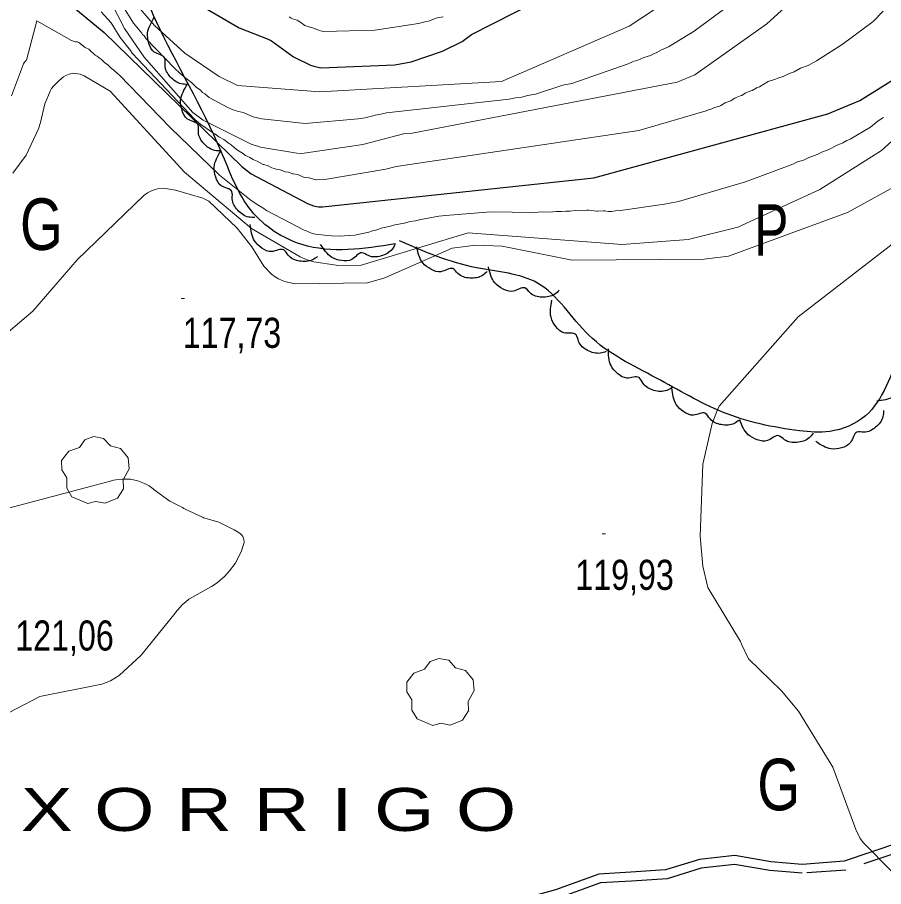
# Model space of a CAD drawing. Extents: x 483843 to 488449, y 4381269 to 4384483.
# Drawn here: x 484634.4 to 484886.3, y 4382974.8 to 4383227.6 of the extents above; entities that cross this region are included whole.
import ezdxf
from ezdxf.enums import TextEntityAlignment as Align

# ---------------------------------------------------------------- set-up
doc = ezdxf.new("R2010")
doc.units = 0
doc.header["$LTSCALE"] = 3.8
doc.linetypes.add('MEDIUM_DASHED', pattern=[4.5, 3, -1.5])
for name, color, linetype, lineweight in [('27', 7, 'Continuous', 25), ('29', 7, 'Continuous', 13), ('38', 7, 'Continuous', 25), ('7', 7, 'Continuous', 13), ('8', 7, 'Continuous', 25), ('9', 7, 'Continuous', 13)]:
    doc.layers.add(name, color=color, linetype=linetype, lineweight=lineweight)
doc.layers.add('31', color=7, linetype='Continuous')
doc.layers.add('5', color=7, linetype='Continuous')

msp = doc.modelspace()

# ---------------------------------------------------------------- linework, layer by layer
at = {"layer": '27'}
for points in [[(484119.12, 4383116.07), (484126.76, 4383120.64), (484145.97, 4383126.14), (484154.06, 4383131.38), (484161.87, 4383143.86), (484164.91, 4383157.93), (484163.02, 4383175.75), (484173.74, 4383181.94), (484185.86, 4383179.07), (484201.91, 4383172.44), (484218.74, 4383163.58), (484235.74, 4383152), (484257.36, 4383136.23), (484272.15, 4383127.71), (484275.2, 4383125.94), (484288.31, 4383115.31), (484292.13, 4383104.69), (484292.48, 4383094), (484326.66, 4383066.82), (484335.76, 4383055.04), (484365.68, 4383048.09), (484390.73, 4383050.68), (484396.03, 4383071.97), (484393.65, 4383088.86), (484400.59, 4383105.68), (484415.8, 4383124.5), (484433.63, 4383141.47), (484454.21, 4383160.75), (484462.32, 4383181.3), (484469.44, 4383206.38), (484473.64, 4383224.75), (484476.82, 4383245.66), (484481.03, 4383277.23), (484489.23, 4383303.54), (484504.2, 4383337.99), (484513.54, 4383351.45), (484533.46, 4383372.63), (484541.12, 4383381), (484553.19, 4383396.25), (484567.54, 4383404.5), (484599.57, 4383406.86), (484616.36, 4383401.2), (484646.89, 4383386.65), (484672.26, 4383367.12), (484686.37, 4383351.96), (484698.03, 4383335.37), (484703.61, 4383311.07), (484699.61, 4383283.36), (484707.21, 4383270.52), (484723.44, 4383260.08), (484747.28, 4383256.54), (484759.45, 4383259.42)], [(485368.83, 4383013.07), (485357.92, 4383017.58), (485339.7, 4383023.1), (485319.15, 4383029.84), (485302.76, 4383041.04), (485296.52, 4383049.17), (485289.67, 4383064.17), (485286.45, 4383083.98), (485285.97, 4383109.61), (485285.9, 4383115.54), (485276.33, 4383139.85), (485266.69, 4383152.65), (485256.52, 4383161.61), (485246.36, 4383180.33), (485238.82, 4383215.89), (485225.5, 4383234.69), (485215.14, 4383246.51), (485198.33, 4383264.41), (485185.34, 4383279.86), (485169.86, 4383297.33), (485163.7, 4383303.6), (485148.12, 4383317.53), (485130.86, 4383329.08), (485117.86, 4383326.04), (485107.82, 4383311.76), (485103.79, 4383302.24), (485096.18, 4383283.59), (485086.4, 4383265.77), (485083.47, 4383255.58), (485079.81, 4383240.29), (485069.46, 4383214.59), (485058.83, 4383206.45), (485039.94, 4383205.55), (485025.67, 4383205.73), (485007.1, 4383204.13), (484992.82, 4383195.6), (484980.34, 4383184.14), (484962.84, 4383175.41), (484943.61, 4383170.71), (484924.89, 4383162.35), (484905.09, 4383148.62), (484891.5, 4383130.5), (484881, 4383111.74), (484870.62, 4383107.18), (484861.85, 4383107.38), (484839.46, 4383112.83), (484820.21, 4383122.72), (484800.58, 4383135.19), (484785.62, 4383150.35), (484767.93, 4383154.78), (484745.46, 4383162.59)], [(484744.27, 4383161.73), (484717.17, 4383161.55), (484702.44, 4383171.35), (484693.68, 4383188.6), (484674.65, 4383226.73), (484665.5, 4383250.06), (484660.1, 4383264.65), (484651.79, 4383275.22), (484632.76, 4383263.54), (484620.89, 4383254.59), (484610.13, 4383240.05), (484594.9, 4383220.25), (484577.85, 4383206.97), (484546.62, 4383196.87), (484536.82, 4383182.75), (484533, 4383163.19), (484529.26, 4383136.95), (484522.61, 4383114.08), (484515.33, 4383096.71), (484479.97, 4383050.93), (484464.4, 4383031.71), (484433.18, 4383014.1), (484401.31, 4383005.48), (484365.14, 4383006.15), (484328.17, 4383014.76), (484293.47, 4383028.18), (484265.93, 4383047.33), (484237.22, 4383067.46), (484214.24, 4383080.39), (484189.98, 4383077.97), (484170.8, 4383066.15), (484166.4, 4383060.09)], [(484683.78, 4383208.14), (484682.01, 4383208.27), (484678.84, 4383210.34), (484677.31, 4383213.7), (484677.27, 4383215.76), (484674.19, 4383217.54), (484672.61, 4383220.08), (484672.23, 4383223.08), (484674.22, 4383227.62)], [(484693.59, 4383188.78), (484691.82, 4383188.89), (484688.61, 4383190.92), (484687.04, 4383194.26), (484686.98, 4383196.32), (484683.88, 4383198.07), (484682.27, 4383200.58), (484681.85, 4383203.57), (484683.79, 4383208.14)], [(484703.42, 4383169.44), (484701.65, 4383169.54), (484698.44, 4383171.55), (484696.85, 4383174.88), (484696.77, 4383176.94), (484693.67, 4383178.67), (484692.04, 4383181.17), (484691.61, 4383184.17), (484693.51, 4383188.74)], [(484721.68, 4383158.09), (484720.21, 4383157.09), (484716.43, 4383156.74), (484713.15, 4383158.42), (484711.84, 4383160.01), (484708.32, 4383159.5), (484705.51, 4383160.51), (484703.35, 4383162.62), (484702.09, 4383167.42)], [(484744.27, 4383161.73), (484743.38, 4383160.19), (484740.13, 4383158.23), (484736.44, 4383158.32), (484734.58, 4383159.18), (484731.63, 4383157.19), (484728.66, 4383156.87), (484725.8, 4383157.83), (484722.57, 4383161.6)], [(484771, 4383153.71), (484769.65, 4383152.56), (484765.93, 4383151.8), (484762.48, 4383153.12), (484761.01, 4383154.55), (484757.57, 4383153.66), (484754.66, 4383154.35), (484752.29, 4383156.22), (484750.51, 4383160.85)], [(484791.98, 4383148.26), (484790.65, 4383147.09), (484786.94, 4383146.26), (484783.47, 4383147.52), (484781.98, 4383148.93), (484778.55, 4383147.98), (484775.64, 4383148.62), (484773.23, 4383150.45), (484771.37, 4383155.05)], [(484805.62, 4383130.44), (484803.91, 4383129.94), (484800.21, 4383130.77), (484797.6, 4383133.38), (484796.85, 4383135.29), (484793.34, 4383135.89), (484790.97, 4383137.71), (484789.57, 4383140.38), (484789.84, 4383145.33)], [(484893.41, 4383135.68), (484894.42, 4383134.23), (484894.82, 4383130.45), (484893.18, 4383127.15), (484891.61, 4383125.82), (484892.16, 4383122.31), (484891.19, 4383119.49), (484889.1, 4383117.3), (484884.32, 4383115.98)], [(484824.79, 4383119.93), (484823.23, 4383119.09), (484819.44, 4383119.13), (484816.34, 4383121.14), (484815.2, 4383122.85), (484811.65, 4383122.71), (484808.96, 4383123.99), (484807.02, 4383126.32), (484806.26, 4383131.22)], [(484844.35, 4383110.5), (484842.88, 4383109.51), (484839.1, 4383109.16), (484835.82, 4383110.84), (484834.51, 4383112.43), (484830.99, 4383111.92), (484828.18, 4383112.92), (484826.02, 4383115.04), (484824.76, 4383119.83)], [(484886.31, 4383113.28), (484886.13, 4383111.52), (484883.98, 4383108.39), (484880.58, 4383106.95), (484878.53, 4383106.97), (484876.66, 4383103.94), (484874.09, 4383102.42), (484871.08, 4383102.12), (484866.59, 4383104.23)], [(484865.8, 4383106.66), (484864.64, 4383105.32), (484861.09, 4383103.99), (484857.48, 4383104.76), (484855.8, 4383105.94), (484852.54, 4383104.53), (484849.56, 4383104.77), (484846.92, 4383106.24), (484844.45, 4383110.54)]]:
    msp.add_spline(points, degree=3, dxfattribs=at)
at = {"layer": '29'}
for points in [[(484654.86, 4383086.21), (484650.25, 4383088.18), (484648.75, 4383090.66), (484648.74, 4383093.65), (484647.29, 4383096.01), (484647.23, 4383098.76), (484649.3, 4383101.43), (484652.46, 4383102.54), (484654.03, 4383104.79), (484656.57, 4383105.71), (484659.45, 4383105.16), (484661.48, 4383102.96), (484664.31, 4383102.23), (484666.54, 4383099.46), (484666.89, 4383096.34), (484665.12, 4383093.13), (484665.22, 4383090.45), (484663.49, 4383087.78), (484659.92, 4383086.31), (484657.13, 4383086.84)], [(484755.22, 4383021.66), (484750.61, 4383023.63), (484749.11, 4383026.11), (484749.1, 4383029.1), (484747.65, 4383031.46), (484747.59, 4383034.21), (484749.66, 4383036.88), (484752.82, 4383037.99), (484754.39, 4383040.24), (484756.93, 4383041.16), (484759.81, 4383040.61), (484761.84, 4383038.41), (484764.67, 4383037.68), (484766.9, 4383034.91), (484767.25, 4383031.79), (484765.48, 4383028.58), (484765.58, 4383025.9), (484763.85, 4383023.23), (484760.28, 4383021.76), (484757.49, 4383022.29)]]:
    msp.add_lwpolyline(points, close=True, dxfattribs=at)
at = {"layer": '38'}
msp.add_lwpolyline([(484958.05, 4383027.29), (484954.41, 4383022.21), (484945.89, 4383014.68), (484931.12, 4383008.66), (484915.96, 4383001.44), (484910.46, 4382994.74), (484908.99, 4382991.27), (484906.09, 4382989.4), (484902.81, 4382988.8), (484896.62, 4382988.86), (484890.66, 4382987.52), (484874.79, 4382982.16), (484862.61, 4382981.24), (484853.53, 4382982), (484843.02, 4382983.85), (484832.72, 4382982.71), (484822.89, 4382979.63), (484812.79, 4382978.98), (484803.44, 4382978.42), (484790.92, 4382973.86), (484780.05, 4382970.81), (484772.26, 4382970.81), (484763.01, 4382967.18), (484754.56, 4382963.25)], dxfattribs=at)
at = {"layer": '38', "linetype": 'MEDIUM_DASHED'}
msp.add_lwpolyline([(484891.36, 4382985.03), (484875.3, 4382979.6), (484862.6, 4382978.65), (484853.2, 4382979.43), (484842.94, 4382981.23), (484833.26, 4382980.16), (484823.37, 4382977.07), (484812.95, 4382976.4), (484803.97, 4382975.86), (484791.71, 4382971.39)], dxfattribs=at)
at = {"layer": '7'}
for p, q in [((484681.97, 4383145.87), (484682.97, 4383145.87)), ((484804.41, 4383077.37), (484805.41, 4383077.37))]:
    msp.add_line(p, q, dxfattribs=at)
at = {"layer": '8'}
for points in [[(484680.77, 4383235.27), (484698.85, 4383224.59), (484707.28, 4383221.31), (484708.23, 4383220.83), (484714.69, 4383216.16), (484719.61, 4383213.77), (484720.62, 4383213.4), (484722.58, 4383212.99), (484744.15, 4383213.82), (484748.86, 4383214.67), (484757.98, 4383217.76), (484763.74, 4383220.63), (484766.48, 4383222.68), (484810.58, 4383245.15)], [(484639.18, 4383240.24), (484659.63, 4383223.28), (484699.6, 4383184.22), (484702.32, 4383182.15), (484718.73, 4383173.5), (484720.49, 4383172.79), (484721.94, 4383172.56), (484723.08, 4383172.49), (484801.98, 4383180.91), (484870.11, 4383199.58), (484879.36, 4383203.46), (484893.59, 4383212.28), (484906.22, 4383223.44), (484919.7, 4383240.01)]]:
    msp.add_lwpolyline(points, dxfattribs=at)
at = {"layer": '9'}
for points in [[(484661.46, 4383232.39), (484665.52, 4383224.42), (484671.28, 4383216.07), (484685.37, 4383199.92), (484688.39, 4383197.72), (484702.34, 4383190.79), (484705.07, 4383189.84), (484715.67, 4383188.1), (484717.08, 4383188), (484734.86, 4383190.61), (484747.05, 4383193.83), (484749.23, 4383193.99), (484826.27, 4383208.79), (484831.36, 4383210.96), (484852.38, 4383225.79), (484878.74, 4383249.83)], [(484665.75, 4383229.78), (484668.11, 4383225.9), (484670.54, 4383223.04), (484670.79, 4383222.69), (484671.21, 4383222.22), (484671.78, 4383221.39), (484680.16, 4383212.72), (484681.63, 4383211.37), (484682.2, 4383210.93), (484683.04, 4383210.12), (484685.05, 4383208.68), (484686.48, 4383207.26), (484687.5, 4383206.52), (484688.25, 4383205.79), (484688.89, 4383205.35), (484690.15, 4383204.32), (484695.61, 4383201.46), (484697.11, 4383200.78), (484697.76, 4383200.57), (484698.32, 4383200.35), (484699.99, 4383199.95), (484702.98, 4383198.73), (484705.51, 4383198.11), (484718.06, 4383196.78), (484733.45, 4383198.12), (484735.53, 4383198.44), (484736.61, 4383198.73), (484737.45, 4383198.89), (484738.45, 4383199.17), (484740.11, 4383199.43), (484741.69, 4383199.84), (484777.39, 4383203.82), (484779.26, 4383204.22), (484781.12, 4383204.44), (484782.78, 4383204.87), (484785.05, 4383205.29), (484793.03, 4383207.88), (484795.58, 4383208.44), (484812.04, 4383214.11), (484813.47, 4383214.75), (484814.79, 4383215.16), (484816.53, 4383215.96), (484818.52, 4383216.58), (484819.35, 4383216.99), (484820.11, 4383217.3), (484821.7, 4383218.17), (484823.71, 4383219.02), (484831.2, 4383223.59), (484861.46, 4383246.04)], [(484668.8, 4383231.58), (484674.26, 4383225.29), (484683.03, 4383217.18), (484693.09, 4383210.39), (484698.34, 4383207.84), (484722.29, 4383206.01), (484775.2, 4383209.02), (484812.27, 4383225.03), (484841.19, 4383244.21)], [(484658.78, 4383229.28), (484661.68, 4383226.02), (484664.3, 4383221.78), (484667.22, 4383218.02), (484667.72, 4383217.26), (484685.97, 4383197.95), (484687.74, 4383196.51), (484691.07, 4383194.16), (484691.77, 4383193.74), (484693, 4383192.86), (484694.44, 4383192.06), (484695.66, 4383191.1), (484696.58, 4383190.54), (484698, 4383189.26), (484698.34, 4383189.02), (484699.88, 4383188.18), (484700.73, 4383187.5), (484700.96, 4383187.36), (484701.95, 4383186.91), (484702.91, 4383186.28)], [(484702.91, 4383186.28), (484703.16, 4383186.16), (484704.12, 4383185.82), (484705.88, 4383184.86), (484706.04, 4383184.79), (484707.32, 4383184.41), (484708.41, 4383183.9), (484709.09, 4383183.71), (484709.61, 4383183.51), (484710.91, 4383183.25), (484711.99, 4383182.83), (484712.26, 4383182.75), (484713.25, 4383182.6), (484713.52, 4383182.53), (484714.42, 4383182.16), (484714.68, 4383182.1), (484715.73, 4383181.95), (484716.09, 4383181.83), (484717.58, 4383181.15), (484717.95, 4383181.05), (484719.15, 4383180.98), (484719.27, 4383180.95), (484720.75, 4383180.48), (484721.22, 4383180.4), (484721.32, 4383180.39), (484723.83, 4383180.44), (484741.55, 4383183.43), (484744.1, 4383184.18), (484746.52, 4383184.56), (484815.13, 4383194.69), (484834.66, 4383200.4), (484835.42, 4383200.73), (484836.34, 4383201.04), (484836.97, 4383201.35), (484838.58, 4383201.85), (484838.92, 4383202), (484840.18, 4383202.73), (484841.84, 4383203.35), (484842, 4383203.44), (484843.07, 4383204.14), (484843.4, 4383204.3), (484844.87, 4383204.87), (484845.03, 4383204.95), (484846.09, 4383205.63), (484846.42, 4383205.78), (484847.95, 4383206.32), (484848.11, 4383206.39), (484849.24, 4383207.06), (484849.36, 4383207.12), (484850.24, 4383207.46), (484852.73, 4383208.94), (484852.97, 4383209.05), (484854.65, 4383209.56), (484855.5, 4383209.95), (484857.1, 4383210.44), (484858.82, 4383211.3), (484860.31, 4383211.83), (484862.13, 4383212.81), (484864.32, 4383213.67), (484866.83, 4383215.02), (484874.25, 4383219.75), (484883.26, 4383226.47), (484886.17, 4383229.44)], [(484713.46, 4383227.8), (484714.04, 4383227.41), (484714.38, 4383227.24), (484715.71, 4383226.8), (484716.01, 4383226.65), (484716.48, 4383226.34), (484717.55, 4383225.52), (484717.96, 4383225.28), (484718.31, 4383225.13), (484720.23, 4383224.62), (484722.52, 4383223.71), (484723.5, 4383223.51), (484738.33, 4383223.87), (484751.04, 4383225.84), (484752.9, 4383226.38), (484753.97, 4383226.57), (484756.47, 4383227.5), (484758.16, 4383227.82)], [(484886.31, 4383198.5), (484884.74, 4383197.5), (484882.51, 4383195.74), (484876.56, 4383192.23), (484875.62, 4383191.79), (484874.48, 4383191.12), (484872.76, 4383190.43), (484870.2, 4383189.1), (484868.57, 4383188.51), (484867.03, 4383187.78), (484866.2, 4383187.5), (484865.44, 4383187.13), (484864.54, 4383186.84), (484863, 4383186.08), (484861.26, 4383185.57), (484859.95, 4383184.96), (484846.14, 4383179.84), (484826.61, 4383174.12), (484822.55, 4383173.27), (484809.79, 4383171.43), (484808.34, 4383171.34), (484807.15, 4383171.17), (484806.27, 4383171.18), (484805.21, 4383171.36), (484804.85, 4383171.39), (484803.17, 4383171.23), (484802.93, 4383171.24), (484800.55, 4383171.57), (484799.96, 4383171.6), (484797.61, 4383171.38), (484796.55, 4383171.43), (484795.11, 4383171.3), (484793.88, 4383171.3), (484792.61, 4383171.17), (484791.08, 4383171.15), (484789.12, 4383170.94), (484787.17, 4383171.07), (484784.44, 4383170.92), (484772.08, 4383171.08), (484758.85, 4383169.98), (484756.98, 4383169.77), (484751.71, 4383168.81), (484750.17, 4383168.43), (484748.52, 4383168.24), (484746.95, 4383167.8), (484744.14, 4383167.33), (484742.48, 4383166.83), (484740.6, 4383166.4), (484738.95, 4383165.84), (484737.64, 4383165.52), (484736.56, 4383165.15), (484732.5, 4383164.24), (484727.96, 4383163.96), (484725.72, 4383164.12), (484724.55, 4383164.14), (484721.09, 4383164.55), (484720.08, 4383164.81), (484718.36, 4383165.54), (484717.75, 4383165.73), (484706.82, 4383171.46), (484705.75, 4383172.24), (484704.58, 4383172.9), (484702.36, 4383174.38), (484693.15, 4383181.7), (484678.78, 4383195.57), (484664.03, 4383210.86), (484663.55, 4383211.22), (484662.46, 4383212.26), (484661.73, 4383212.78), (484660.72, 4383213.79), (484659.7, 4383214.5), (484658.71, 4383215.47), (484658.15, 4383215.83), (484657.7, 4383216.24), (484657.59, 4383216.32), (484657.36, 4383216.44), (484657.02, 4383216.67), (484655.47, 4383218.14), (484655.16, 4383218.36), (484654.23, 4383218.74), (484654.07, 4383218.85), (484652.26, 4383220.28), (484652.06, 4383220.39), (484651.87, 4383220.48), (484651.31, 4383220.55), (484650.11, 4383220.94), (484640.03, 4383226.66), (484637.09, 4383215.58), (484636.89, 4383215.13), (484636.76, 4383214.91), (484636.48, 4383214.58), (484636.15, 4383214.08), (484632.63, 4383204.82)], [(484644.83, 4383207.65), (484646.47, 4383209.25), (484647.77, 4383210.29), (484648.42, 4383210.69), (484649.45, 4383211.11), (484650.69, 4383211.4), (484652.58, 4383211.16), (484653.83, 4383210.64), (484661.36, 4383206.16), (484682.95, 4383182.61), (484702.45, 4383166.2), (484716.58, 4383157.97), (484718.62, 4383157.09), (484720.56, 4383156.49), (484727.05, 4383155.51), (484734.03, 4383155.47), (484765.46, 4383164.98), (484810.23, 4383161.61), (484829.45, 4383163.05), (484843.93, 4383166.65), (484867.78, 4383177.55), (484885.68, 4383188.86), (484895.77, 4383198.07)], [(484633.01, 4383182.33), (484636.92, 4383187.59), (484640.54, 4383195.19), (484641.13, 4383197.08), (484642.37, 4383202.47), (484644.01, 4383206.38), (484644.31, 4383206.96), (484644.83, 4383207.65)], [(484623.33, 4383129.13), (484638.83, 4383142.18), (484651.77, 4383157.07), (484671.14, 4383175.83), (484672.18, 4383176.59), (484673.59, 4383177.31), (484674.48, 4383177.6), (484675.08, 4383177.72), (484677.44, 4383177.83), (484680.34, 4383177.37), (484688.32, 4383175.03), (484690.01, 4383174.15), (484698.33, 4383166.35), (484702.6, 4383160.88), (484706.07, 4383155.29), (484708.3, 4383152.93), (484709.31, 4383152.12), (484710.29, 4383151.54), (484712.06, 4383150.85), (484715.16, 4383150.14), (484736.18, 4383150.43), (484741.28, 4383151.85), (484760.78, 4383160.45), (484767.75, 4383161.41), (484775.32, 4383161.06), (484795.72, 4383156.98), (484834.07, 4383157.3), (484841.22, 4383158.21), (484875.83, 4383170.89), (484892.34, 4383179.95)], [(484888.66, 4382979.2), (484880.46, 4382987.55), (484879.53, 4382988.74), (484878.24, 4382991.35), (484871.58, 4383009.49), (484861.56, 4383025.82), (484856.6, 4383031.7), (484847.01, 4383041.02), (484844.96, 4383045.26), (484844.67, 4383046.09), (484835.17, 4383061.8), (484833.69, 4383067.95), (484832.91, 4383076.74), (484833.77, 4383097.67), (484836.44, 4383109.47), (484837.97, 4383113.48), (484838.49, 4383114.5), (484861.44, 4383140.55), (484890.03, 4383162.65)], [(484680.34, 4383054.52), (484682.31, 4383056.77), (484684.04, 4383058.25), (484684.21, 4383058.36), (484690.82, 4383062.04), (484692.43, 4383063.14), (484694.74, 4383065.11), (484696.09, 4383066.64), (484697.66, 4383068.78), (484699.49, 4383072.21), (484700.27, 4383074.57), (484700.31, 4383075.01), (484700.21, 4383075.8), (484700.13, 4383076.09), (484699.89, 4383076.6), (484699.61, 4383077.02), (484699.29, 4383077.38), (484698.84, 4383077.72), (484697.44, 4383078.58), (484692.96, 4383080.76), (484688.62, 4383082.01), (484688.51, 4383082.07), (484688.42, 4383082.13), (484682.94, 4383084.63), (484682.75, 4383084.81), (484682.39, 4383085.06), (484678.74, 4383086.93), (484674.16, 4383090.19), (484673.98, 4383090.4), (484673.89, 4383090.48), (484672.67, 4383091.34), (484671.38, 4383092.06), (484669.38, 4383092.79), (484667.26, 4383093.26), (484664.83, 4383093.34), (484662.96, 4383093.15), (484662.29, 4383092.97), (484662.11, 4383092.87), (484630.3, 4383084.5)], [(484629.57, 4383024.21), (484640.86, 4383030.09), (484658.88, 4383033.64), (484661.47, 4383034.63), (484663.95, 4383036.2), (484670.33, 4383042.14), (484680.23, 4383054.28), (484680.34, 4383054.52)]]:
    msp.add_lwpolyline(points, dxfattribs=at)

# ---------------------------------------------------------------- texts
at = {"layer": '31'}
for s, width, p in [('G', 0.8, (484641.37, 4383159.97)), ('P', 0.75, (484853.65, 4383158.27)), ('G', 0.8, (484855.81, 4382996.98))]:
    msp.add_text(s, height=15, dxfattribs=dict(at, width=width)).set_placement(p, align=Align.CENTER)
at = {"layer": '5', "width": 1.35}
msp.add_text('X O R R I G O', height=12.49, dxfattribs=at).set_placement((484779.46, 4382990.98), align=Align.RIGHT)
at = {"layer": '7', "width": 0.8}
for s, p in [('117,73', (484682.47, 4383131.5)), ('119,93', (484796.66, 4383061.1)), ('121,06', (484633.76, 4383043.45))]:
    msp.add_text(s, height=8.75, dxfattribs=at).set_placement(p)

doc.saveas('drawing.dxf')
